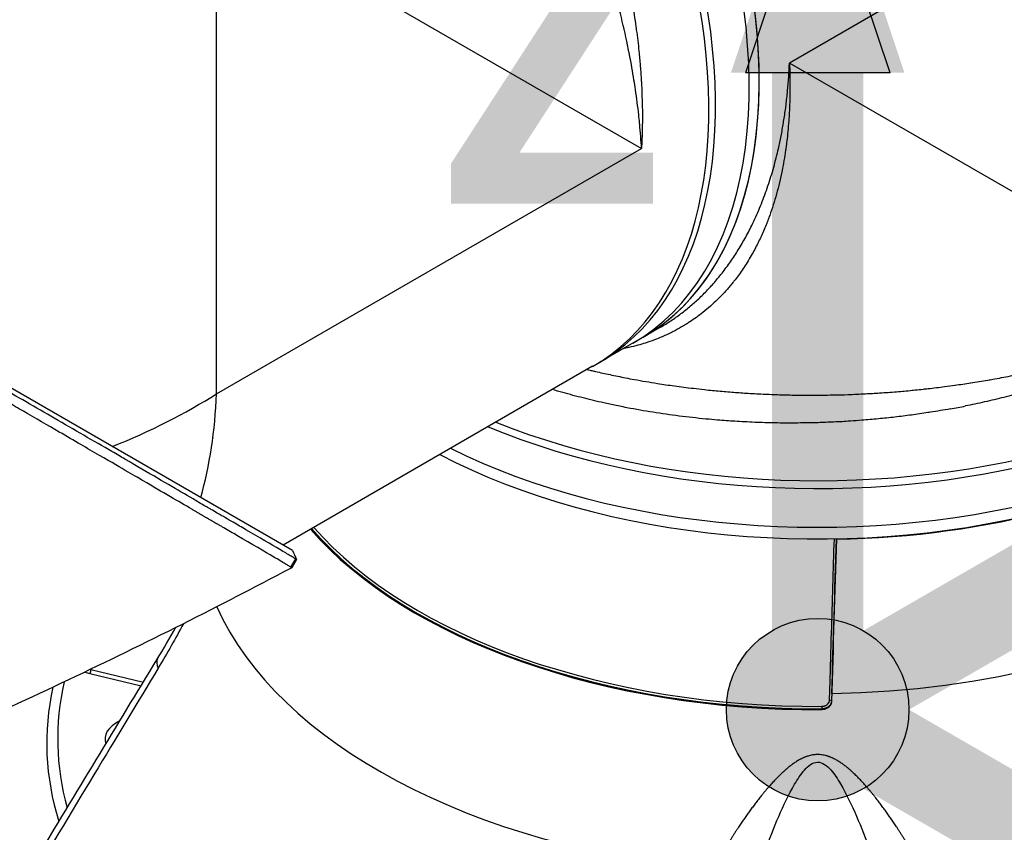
# Model space of a CAD drawing. Header units: millimetres. Extents: x 0 to 4378, y 0 to 2397.
# Tile 584 of 656: x 2654 to 2757, y 916 to 1002. Entities that reach past the tile are written whole.
import ezdxf

# ---------------------------------------------------------------- set-up
doc = ezdxf.new("R2010")
doc.units = ezdxf.units.MM
doc.header["$LTSCALE"] = 0.2
for name, color, linetype in [('01_Object Line', 4, 'Continuous'), ('07_Special Line2', 76, 'Continuous'), ('12_Before Rev.Num.', 5, 'Continuous')]:
    doc.layers.add(name, color=color, linetype=linetype)
doc.layers.add('14_Mark', color=7, linetype='Continuous', true_color=0xe03c31)
doc.styles.add('Rainbow-5.0 Style', font='malgunsl.ttf')

# ---------------------------------------------------------------- blocks, each defined once
blk = doc.blocks.new('Blk$A18R2-0W24D')
for p, q in [((41.72, 163.68), (-2.97, 137.88)), ((-63.22, 103.09), (-63.22, 154.69)), ((-63.22, 154.69), (-18.53, 128.89)), ((-55.24, 86.6), (-147.58, 139.91)), ((41.72, 112.07), (-2.97, 137.88)), ((-63.22, 103.09), (-18.53, 128.89)), ((-16.53, 110.09), (-22.97, 106.38)), ((-23.67, 105.97), (-56.23, 87.17)), ((-63.36, 100.75), (-63.37, 100.75)), ((-63.85, 96.88), (-63.85, 96.87)), ((1.97, 87.77), (1.97, 87.83)), ((-55.4, 84.83), (-54.9, 85.7)), ((-54.82, 85.65), (-55.32, 84.78)), ((-67.15, 78.06), (-67.15, 78.06)), ((-76.54, 73.66), (-71.15, 72.37)), ((-76.43, 74.06), (-70.92, 72.74)), ((1.45, 70.75), (1.45, 70.69)), ((0.46, 69.85), (0.45, 69.93))]:
    blk.add_line(p, q)
for centre, major_axis, ratio, start_param, end_param in [((-47.87, 160.12), (29.5, -51.1), 0.57735, 0, 2.500921), ((-48.93, 159.51), (29.5, -51.1), 0.57735, 0, 2.437853), ((-47.87, 160.12), (29.5, -51.1), 0.57735, 0, 2.34772), ((-52.47, 157.47), (29.5, -51.1), 0.57735, 6.2712, 8.537462), ((-53.17, 157.06), (29.5, -51.1), 0.57735, 0, 2.223798), ((0, 127.18), (59, 0), 0.57735, 4.084224, 6.29517), ((0, 128), (59, 0), 0.57735, 4.101409, 6.283185), ((0, 121.87), (59.09, 0), 0.57735, 4.745745, 6.338888), ((0, 123.1), (59, 0), 0.57735, 3.998893, 6.283185), ((0, 121.87), (59, 0), 0.57735, 3.973424, 6.283185), ((0, 105.96), (59.6, 0), 0.57735, 4.737197, 6.301703), ((-2.66, 133.73), (60.54, -0.81), 0.509193, 5.005396, 5.034014), ((-105.04, 127.24), (-59.09, -2.67), 0.605924, 2.09261, 2.329472), ((-105.04, 127.24), (-27.23, 52.51), 0.605924, 3.716858, 3.95372), ((-0.14, 137), (-59.01, -2.66), 0.625375, 1.783464, 1.811643), ((0, 90.06), (-65.26, 0), 0.57735, 6.05825, 6.058283), ((-60.09, 93.9), (3.56, -3.51), 0.799226, 4.067453, 4.067502), ((0, 104.32), (-59.71, 0), 0.57735, 0.46575, 1.578419), ((0, 104.32), (-59.57, 0), 0.57735, 0.464976, 1.578355), ((0, 104.47), (59.37, 0), 0.57735, 3.608876, 4.719948), ((0, 90.06), (65.26, 0), 0.57735, 4.881854, 6.11372), ((0, 90.06), (-65.26, 0), 0.57735, 0.251938, 1.401331), ((-65.15, 72.62), (-4.27, 2.59), 0.349606, 0.000512, 0.48618), ((-65.15, 72.62), (-4.27, 2.59), 0.349606, 0.000007, 0.000512), ((-57.5, 88.93), (23.25, 12.48), 0.40665, 3.53164, 3.570127), ((-76.54, 73.9), (0.07, 0.292), 0.31246, 3.794856, 5.339472), ((-57.84, 89), (22.67, 12.34), 0.394274, 3.565347, 3.571086), ((0, 66.76), (-79.93, 0), 0.57735, 6.152599, 6.440824), ((0, 66.32), (-81.08, 0), 0.57735, 6.157091, 6.460298), ((2.9, 49.31), (0.05, 40.04), 0.043599, 0.981709, 1.007713), ((1.25, 70.75), (0.2, -0.006), 0.547889, 0.052141, 1.608111), ((0.45, 70.09), (0.001, -0.2), 0.006172, 4.131802, 5.667692), ((-70.71, 66.76), (-4.25, 0), 0.57735, 5.396605, 6.496746), ((-70.71, 66.76), (4.25, 0), 0.57735, 2.007737, 2.00775), ((-70.71, 66.76), (-4.25, 0), 0.57735, 0.463741, 0.463762), ((-57.5, 44.58), (23.25, -12.48), 0.406651, 2.857927, 2.857935)]:
    blk.add_ellipse(centre, major_axis=major_axis, ratio=ratio, start_param=start_param, end_param=end_param)
for points, knots in [([(-22.71, 156.69), (-22.37, 155.7), (-22.06, 154.71), (-21.46, 152.72), (-21.18, 151.71), (-20.84, 150.41), (-20.77, 150.12), (-20.69, 149.82), (-20.69, 149.82), (-20.48, 148.95), (-20.28, 148.08), (-20.08, 147.14), (-20.06, 147.07), (-19.87, 146.16), (-19.71, 145.32), (-19.54, 144.38), (-19.52, 144.28), (-19.36, 143.36), (-19.23, 142.53), (-19.11, 141.6), (-19.09, 141.49), (-18.97, 140.63), (-18.88, 139.87), (-18.75, 138.62), (-18.71, 138.12), (-18.66, 137.59), (-18.66, 137.56), (-18.62, 137.02), (-18.58, 136.53), (-18.55, 136), (-18.55, 135.97), (-18.52, 135.44), (-18.5, 134.95), (-18.48, 134.43), (-18.48, 134.4), (-18.46, 133.87), (-18.45, 133.39), (-18.44, 132.88), (-18.44, 132.85), (-18.44, 132.31), (-18.44, 131.81), (-18.45, 130.81), (-18.46, 130.32), (-18.5, 129.52), (-18.51, 129.2), (-18.53, 128.89)], [0.8351395, 0.8351395, 0.8351395, 0.8351395, 0.8523505, 0.8523505, 0.8697862, 0.8697862, 0.8749687, 0.8749687, 0.875, 0.875, 0.8901274, 0.8901274, 0.8913764, 0.8913764, 0.9060486, 0.9060486, 0.9077999, 0.9077999, 0.9222356, 0.9222356, 0.9241712, 0.9241712, 0.9375, 0.9375, 0.9463799, 0.9463799, 0.9469936, 0.9469936, 0.9558708, 0.9558708, 0.9564711, 0.9564711, 0.9653612, 0.9653612, 0.9659243, 0.9659243, 0.9748425, 0.9748425, 0.975328, 0.975328, 0.984698, 0.984698, 0.9940128, 0.9940128, 1, 1, 1, 1]), ([(-18.53, 128.89), (-18.57, 129.73), (-18.64, 130.59), (-18.72, 131.45), (-18.73, 131.5), (-18.73, 131.55), (-18.74, 131.6), (-18.76, 131.88), (-18.79, 132.15), (-18.82, 132.43), (-18.92, 133.3), (-19.03, 134.18), (-19.16, 135.07), (-19.21, 135.41), (-19.26, 135.75), (-19.32, 136.09), (-19.46, 136.96), (-19.61, 137.84), (-19.79, 138.73), (-19.81, 138.84), (-19.83, 138.95), (-19.85, 139.06), (-19.9, 139.3), (-19.95, 139.54), (-20, 139.79), (-20.22, 140.87), (-20.48, 141.97), (-20.75, 143.08), (-20.78, 143.21), (-20.82, 143.35), (-20.85, 143.49), (-21.16, 144.7), (-21.5, 145.92), (-21.86, 147.14), (-22.02, 147.69), (-22.19, 148.24), (-22.36, 148.79), (-22.39, 148.87), (-22.41, 148.96), (-22.44, 149.04), (-22.51, 149.27), (-22.58, 149.49), (-22.66, 149.71), (-22.88, 150.41), (-23.12, 151.11), (-23.37, 151.82), (-23.46, 152.09), (-23.56, 152.37), (-23.66, 152.65), (-23.9, 153.32), (-24.15, 153.99), (-24.41, 154.66), (-24.45, 154.78), (-24.5, 154.9), (-24.54, 155.01)], [0, 0, 0, 0, 0.0167522, 0.0167522, 0.0167522, 0.0177459, 0.0177459, 0.0177459, 0.0231182, 0.0231182, 0.0231182, 0.0399075, 0.0399075, 0.0399075, 0.0462898, 0.0462898, 0.0462898, 0.0626631, 0.0626631, 0.0626631, 0.0646843, 0.0646843, 0.0646843, 0.0691629, 0.0691629, 0.0691629, 0.0891782, 0.0891782, 0.0891782, 0.0917048, 0.0917048, 0.0917048, 0.113648, 0.113648, 0.113648, 0.1234682, 0.1234682, 0.1234682, 0.125, 0.125, 0.125, 0.1289817, 0.1289817, 0.1289817, 0.1414482, 0.1414482, 0.1414482, 0.146394, 0.146394, 0.146394, 0.1582423, 0.1582423, 0.1582423, 0.1602899, 0.1602899, 0.1602899, 0.1602899]), ([(-54.9, 85.7), (-54.9, 85.7), (-54.93, 85.72), (-55.02, 85.78), (-55.06, 85.8), (-55.21, 85.89), (-55.33, 85.96), (-55.74, 86.21), (-56.11, 86.43), (-57.45, 87.21), (-58.66, 87.92), (-60.56, 89.03), (-61.01, 89.29), (-62.01, 89.87), (-62.57, 90.2), (-63.37, 90.66), (-63.59, 90.79), (-63.87, 90.95), (-63.92, 90.98), (-64.02, 91.04), (-64.06, 91.06), (-64.13, 91.11), (-64.16, 91.12), (-64.22, 91.16), (-64.26, 91.18), (-64.37, 91.24), (-64.46, 91.29), (-64.92, 91.56), (-65.29, 91.78), (-66.48, 92.48), (-67.34, 92.98), (-69.27, 94.11), (-70.35, 94.74), (-71.74, 95.55), (-71.98, 95.69), (-72.35, 95.91), (-72.47, 95.98), (-72.68, 96.1), (-72.77, 96.15), (-73.26, 96.44), (-73.72, 96.71), (-76.16, 98.12), (-78.18, 99.29), (-81.25, 101.07), (-82.23, 101.64), (-85.15, 103.33), (-87.13, 104.47), (-90.1, 106.19), (-91.06, 106.74), (-92.96, 107.84), (-93.91, 108.39), (-96.73, 110.01), (-98.62, 111.11), (-104.15, 114.29), (-107.87, 116.44), (-112.45, 119.08), (-113.23, 119.53), (-116.94, 121.66), (-119.91, 123.38), (-124.02, 125.74), (-125.14, 126.38), (-127.23, 127.59), (-128.21, 128.15), (-130.04, 129.2), (-130.89, 129.69), (-134.7, 131.89), (-137.6, 133.56), (-141.08, 135.57), (-141.77, 135.96), (-143.47, 136.94), (-144.47, 137.52), (-146.41, 138.64), (-147.36, 139.19), (-148.28, 139.72)], [0.000001, 0.000001, 0.000001, 0.000001, 0.0219532, 0.0219532, 0.0351184, 0.0351184, 0.0614547, 0.0614547, 0.1141108, 0.1141108, 0.2193661, 0.2193661, 0.2494452, 0.2494452, 0.2838226, 0.2838226, 0.2965481, 0.2965481, 0.2993275, 0.2993275, 0.3018631, 0.3018631, 0.3033739, 0.3033739, 0.3052155, 0.3052155, 0.3091295, 0.3091295, 0.3252412, 0.3252412, 0.3574735, 0.3574735, 0.3925774, 0.3925774, 0.3999028, 0.3999028, 0.4035745, 0.4035745, 0.4063648, 0.4063648, 0.4181873, 0.4181873, 0.4644663, 0.4644663, 0.485753, 0.485753, 0.5266159, 0.5266159, 0.5454334, 0.5454334, 0.5638445, 0.5638445, 0.5994036, 0.5994036, 0.6655638, 0.6655638, 0.6790011, 0.6790011, 0.7294087, 0.7294087, 0.7483147, 0.7483147, 0.7648625, 0.7648625, 0.7793406, 0.7793406, 0.8301111, 0.8301111, 0.8427768, 0.8427768, 0.8617727, 0.8617727, 0.8807622, 0.8807622, 0.8807622, 0.8807622]), ([(-2.97, 137.88), (-2.93, 137.03), (-2.92, 136.19), (-2.92, 135.22), (-2.92, 135.07), (-2.93, 134.15), (-2.95, 133.38), (-3, 132.43), (-3.01, 132.24), (-3.08, 131.32), (-3.14, 130.61), (-3.25, 129.66), (-3.28, 129.41), (-3.33, 129.01), (-3.36, 128.86), (-3.48, 127.98), (-3.61, 127.26), (-3.92, 125.72), (-4.11, 124.9), (-4.55, 123.33), (-4.78, 122.58), (-5.11, 121.68), (-5.17, 121.51), (-5.25, 121.3), (-5.27, 121.25), (-5.33, 121.09), (-5.38, 120.97), (-5.61, 120.41), (-5.8, 119.97), (-6.09, 119.34), (-6.19, 119.13), (-6.51, 118.49), (-6.74, 118.06), (-7.13, 117.39), (-7.28, 117.14), (-7.7, 116.46), (-7.98, 116.04), (-8.41, 115.44), (-8.55, 115.26), (-8.73, 115.03), (-8.77, 114.98), (-8.89, 114.83), (-8.97, 114.72), (-9.29, 114.33), (-9.53, 114.05), (-10.04, 113.5), (-10.3, 113.23), (-10.61, 112.92), (-10.67, 112.87), (-10.97, 112.58), (-11.22, 112.35), (-11.74, 111.91), (-12, 111.69), (-12.48, 111.32), (-12.7, 111.16), (-13.14, 110.84), (-13.38, 110.69), (-13.67, 110.5), (-13.72, 110.47), (-13.88, 110.37), (-13.99, 110.3), (-14.38, 110.07), (-14.67, 109.9), (-15.12, 109.66), (-15.28, 109.58), (-15.74, 109.35), (-16.06, 109.21), (-16.63, 108.96), (-16.9, 108.86), (-17.48, 108.63), (-17.8, 108.52), (-18.38, 108.34), (-18.64, 108.26), (-19.22, 108.1), (-19.54, 108.02), (-19.92, 107.94), (-19.97, 107.93), (-20.13, 107.89), (-20.23, 107.87), (-20.38, 107.84), (-20.42, 107.83), (-20.46, 107.82)], [0, 0, 0, 0, 0.0168711, 0.0168711, 0.0199064, 0.0199064, 0.0358741, 0.0358741, 0.0399243, 0.0399243, 0.0553785, 0.0553785, 0.0608736, 0.0608736, 0.0642082, 0.0642082, 0.0806442, 0.0806442, 0.1001795, 0.1001795, 0.1193101, 0.1193101, 0.1237216, 0.1237216, 0.125, 0.125, 0.1280941, 0.1280941, 0.1401608, 0.1401608, 0.1459378, 0.1459378, 0.1585461, 0.1585461, 0.1661572, 0.1661572, 0.1796246, 0.1796246, 0.1858558, 0.1858558, 0.1875, 0.1875, 0.191055, 0.191055, 0.2012926, 0.2012926, 0.2116266, 0.2116266, 0.2136665, 0.2136665, 0.2231835, 0.2231835, 0.2328546, 0.2328546, 0.2403487, 0.2403487, 0.2483067, 0.2483067, 0.25, 0.25, 0.2536375, 0.2536375, 0.2629571, 0.2629571, 0.2679133, 0.2679133, 0.2774413, 0.2774413, 0.285379, 0.285379, 0.2946448, 0.2946448, 0.3020569, 0.3020569, 0.3110307, 0.3110307, 0.3125, 0.3125, 0.3154072, 0.3154072, 0.3165195, 0.3165195, 0.3165195, 0.3165195]), ([(-16.53, 110.09), (-16.16, 110.31), (-15.8, 110.53), (-15.08, 111), (-14.73, 111.25), (-14.04, 111.77), (-13.7, 112.04), (-13.04, 112.6), (-12.71, 112.89), (-12.08, 113.49), (-11.77, 113.81), (-11.35, 114.26), (-11.23, 114.39), (-11.11, 114.52), (-11.1, 114.52), (-10.79, 114.88), (-10.48, 115.24), (-9.87, 116.01), (-9.57, 116.41), (-9, 117.22), (-8.72, 117.63), (-8.18, 118.49), (-7.92, 118.94), (-7.41, 119.85), (-7.16, 120.32), (-6.93, 120.8), (-6.93, 120.8), (-6.93, 120.8), (-6.64, 121.39), (-6.37, 122), (-5.85, 123.23), (-5.62, 123.85), (-5.17, 125.11), (-4.96, 125.76), (-4.58, 127.07), (-4.4, 127.74), (-4.22, 128.51), (-4.2, 128.6), (-4.07, 129.13), (-3.97, 129.58), (-3.87, 130.09), (-3.86, 130.14), (-3.76, 130.64), (-3.68, 131.11), (-3.59, 131.63), (-3.59, 131.67), (-3.5, 132.19), (-3.43, 132.67), (-3.36, 133.2), (-3.36, 133.24), (-3.29, 133.77), (-3.24, 134.26), (-3.18, 134.79), (-3.18, 134.83), (-3.13, 135.36), (-3.09, 135.87), (-3.05, 136.4), (-3.05, 136.43), (-3.01, 136.93), (-2.99, 137.4), (-2.97, 137.88)], [0.750022, 0.750022, 0.750022, 0.750022, 0.7616004, 0.7616004, 0.7732108, 0.7732108, 0.7848046, 0.7848046, 0.796371, 0.796371, 0.8078764, 0.8078764, 0.8124833, 0.8124833, 0.8125, 0.8125, 0.8247534, 0.8247534, 0.8373116, 0.8373116, 0.8495747, 0.8495747, 0.8622804, 0.8622804, 0.8749861, 0.8749861, 0.875, 0.875, 0.875, 0.890625, 0.890625, 0.9056831, 0.9056831, 0.9207258, 0.9207258, 0.9356741, 0.9356741, 0.9375, 0.9375, 0.9472495, 0.9472495, 0.948246, 0.948246, 0.9580095, 0.9580095, 0.9589703, 0.9589703, 0.9687681, 0.9687681, 0.9696347, 0.9696347, 0.979486, 0.979486, 0.9802538, 0.9802538, 0.9901768, 0.9901768, 0.9907884, 0.9907884, 1, 1, 1, 1]), ([(-55.4, 84.83), (-55.4, 84.83), (-55.41, 84.84), (-55.42, 84.85), (-55.43, 84.85), (-55.45, 84.87), (-55.47, 84.88), (-55.53, 84.91), (-55.57, 84.94), (-55.73, 85.03), (-55.86, 85.11), (-56.31, 85.38), (-56.71, 85.62), (-58.15, 86.47), (-59.47, 87.23), (-61.29, 88.3), (-61.51, 88.43), (-61.98, 88.7), (-62.22, 88.84), (-62.56, 89.03), (-62.65, 89.09), (-62.86, 89.21), (-62.98, 89.28), (-63.17, 89.39), (-63.25, 89.44), (-63.38, 89.51), (-63.42, 89.53), (-63.57, 89.62), (-63.67, 89.68), (-63.87, 89.8), (-63.97, 89.85), (-64.14, 89.95), (-64.21, 89.99), (-64.32, 90.06), (-64.37, 90.09), (-64.46, 90.14), (-64.5, 90.16), (-64.58, 90.21), (-64.62, 90.23), (-64.7, 90.28), (-64.73, 90.29), (-64.78, 90.32), (-64.8, 90.33), (-64.85, 90.36), (-64.89, 90.39), (-64.96, 90.43), (-64.99, 90.45), (-65.05, 90.48), (-65.07, 90.5), (-65.15, 90.54), (-65.21, 90.57), (-65.35, 90.66), (-65.44, 90.71), (-65.63, 90.82), (-65.72, 90.88), (-66.52, 91.34), (-67.27, 91.78), (-68.97, 92.77), (-69.93, 93.33), (-71.6, 94.31), (-72.98, 95.12), (-76.17, 96.97), (-76.82, 97.35), (-78.24, 98.17), (-78.99, 98.61), (-80.99, 99.76), (-82.25, 100.49), (-84.09, 101.56), (-84.66, 101.89), (-85.76, 102.52), (-86.3, 102.84), (-87.1, 103.3), (-87.35, 103.45), (-87.86, 103.73), (-88.1, 103.88), (-88.55, 104.14), (-88.75, 104.25), (-89.17, 104.49), (-89.39, 104.62), (-89.83, 104.88), (-90.05, 105.01), (-91.18, 105.65), (-92.09, 106.18), (-93.43, 106.95), (-93.84, 107.19), (-94.63, 107.65), (-95.02, 107.87), (-96.87, 108.94), (-98.36, 109.8), (-100.44, 111), (-101.01, 111.33), (-102.59, 112.24), (-103.6, 112.82), (-106.16, 114.3), (-107.71, 115.2), (-110.08, 116.56), (-110.87, 117.01), (-112.06, 117.7), (-112.46, 117.93), (-113.06, 118.28), (-113.26, 118.39), (-113.66, 118.62), (-113.86, 118.74), (-114.06, 118.85)], [-14.928322, -14.928322, -14.928322, -14.928322, -14.896707, -14.896707, -14.848734, -14.848734, -14.752823, -14.752823, -14.560969, -14.560969, -14.17703, -14.17703, -13.409415, -13.409415, -11.876213, -11.876213, -11.668207, -11.668207, -11.453159, -11.453159, -11.372747, -11.372747, -11.272599, -11.272599, -11.20517, -11.20517, -11.166918, -11.166918, -11.081084, -11.081084, -10.998605, -10.998605, -10.942314, -10.942314, -10.903595, -10.903595, -10.870438, -10.870438, -10.833405, -10.833405, -10.814393, -10.814393, -10.794488, -10.794488, -10.685639, -10.685639, -10.597814, -10.597814, -10.533743, -10.533743, -10.390999, -10.390999, -10.164419, -10.164419, -9.928854, -9.928854, -8.224974, -8.224974, -6.336606, -6.336606, -5.119938, -5.119938, -4.810515, -4.810515, -4.46235, -4.46235, -3.905475, -3.905475, -3.661916, -3.661916, -3.435477, -3.435477, -3.330451, -3.330451, -3.226718, -3.226718, -3.145057, -3.145057, -3.053528, -3.053528, -2.963582, -2.963582, -2.596267, -2.596267, -2.434716, -2.434716, -2.28372, -2.28372, -1.713212, -1.713212, -1.499126, -1.499126, -1.124709, -1.124709, -0.562576, -0.562576, -0.28151, -0.28151, -0.140929, -0.140929, -0.070634, -0.070634, -0.000001, -0.000001, -0.000001, -0.000001]), ([(41.72, 112.07), (41.2, 111.73), (40.67, 111.4), (39.56, 110.72), (38.98, 110.38), (37.82, 109.73), (37.24, 109.42), (36.06, 108.8), (35.47, 108.49), (34.25, 107.9), (33.63, 107.61), (32.93, 107.29), (32.87, 107.26), (32.33, 107.03), (31.86, 106.82), (31.22, 106.55), (31.05, 106.48), (30.4, 106.21), (29.92, 106.01), (29.24, 105.75), (29.06, 105.68), (28.38, 105.42), (27.89, 105.24), (27.2, 104.99), (27, 104.92), (26.31, 104.68), (25.8, 104.51), (25.1, 104.28), (24.91, 104.22), (24.2, 103.99), (23.69, 103.83), (22.98, 103.62), (22.79, 103.57), (22.6, 103.51), (22.59, 103.51), (21.93, 103.32), (21.26, 103.14), (19.92, 102.78), (19.25, 102.62), (17.89, 102.29), (17.21, 102.14), (16.2, 101.93), (15.88, 101.86), (15.55, 101.8)], [0, 0, 0, 0, 0.0120089, 0.0120089, 0.0246859, 0.0246859, 0.0368723, 0.0368723, 0.0491074, 0.0491074, 0.0614151, 0.0614151, 0.0627169, 0.0627169, 0.0718114, 0.0718114, 0.075039, 0.075039, 0.0840672, 0.0840672, 0.087536, 0.087536, 0.0965486, 0.0965486, 0.1000411, 0.1000411, 0.1090893, 0.1090893, 0.1125205, 0.1125205, 0.1216547, 0.1216547, 0.125, 0.125, 0.12503, 0.12503, 0.1366459, 0.1366459, 0.148287, 0.148287, 0.1599429, 0.1599429, 0.1654051, 0.1654051, 0.1654051, 0.1654051]), ([(16.09, 104.23), (16.69, 104.32), (17.29, 104.42), (18.06, 104.55), (18.23, 104.58), (19.03, 104.72), (19.64, 104.84), (20.72, 105.05), (21.17, 105.14), (21.65, 105.25), (21.68, 105.25), (21.89, 105.3), (22.08, 105.34), (22.39, 105.41), (22.52, 105.44), (23.19, 105.58), (23.72, 105.71), (24.39, 105.87), (24.53, 105.9), (25.2, 106.06), (25.72, 106.2), (26.42, 106.38), (26.59, 106.43), (27.29, 106.61), (27.81, 106.76), (28.49, 106.95), (28.65, 107), (29.33, 107.2), (29.83, 107.36), (30.51, 107.57), (30.69, 107.62), (31.33, 107.83), (31.8, 107.98), (32.44, 108.2), (32.62, 108.26), (33.4, 108.53), (33.98, 108.74), (34.62, 108.98), (34.69, 109.01), (35.36, 109.26), (35.94, 109.49), (36.57, 109.74), (36.62, 109.76), (37.28, 110.03), (37.9, 110.29), (39.11, 110.83), (39.71, 111.1), (40.77, 111.6), (41.25, 111.84), (41.72, 112.07)], [0.8399089, 0.8399089, 0.8399089, 0.8399089, 0.84997, 0.84997, 0.8529241, 0.8529241, 0.8634556, 0.8634556, 0.8713034, 0.8713034, 0.871785, 0.871785, 0.875, 0.875, 0.877259, 0.877259, 0.8865817, 0.8865817, 0.8889916, 0.8889916, 0.8983475, 0.8983475, 0.901406, 0.901406, 0.9107518, 0.9107518, 0.9137576, 0.9137576, 0.9230883, 0.9230883, 0.9263339, 0.9263339, 0.9351413, 0.9351413, 0.9386494, 0.9386494, 0.9500228, 0.9500228, 0.9513863, 0.9513863, 0.9631672, 0.9631672, 0.9641071, 0.9641071, 0.9768236, 0.9768236, 0.9895425, 0.9895425, 1, 1, 1, 1]), ([(-24.25, 105.64), (-24.23, 105.63), (-24.22, 105.63), (-24.05, 105.59), (-23.89, 105.55), (-23.62, 105.49), (-23.5, 105.46), (-22.87, 105.31), (-22.36, 105.2), (-21.3, 104.98), (-20.75, 104.87), (-19.9, 104.7), (-19.59, 104.64), (-18.48, 104.44), (-17.67, 104.3), (-16.26, 104.08), (-15.66, 103.99), (-14.41, 103.82), (-13.74, 103.73), (-12.68, 103.61), (-12.29, 103.56), (-11.35, 103.46), (-10.8, 103.41), (-9.71, 103.31), (-9.18, 103.27), (-8.13, 103.19), (-7.62, 103.15), (-6.8, 103.11), (-6.5, 103.09), (-5.6, 103.04), (-5.02, 103.02), (-3.86, 102.98), (-3.29, 102.96), (-2.3, 102.94), (-1.87, 102.94), (-1.18, 102.93), (-0.91, 102.93), (-0.45, 102.93), (-0.27, 102.93), (0.51, 102.94), (1.11, 102.95), (2.2, 102.97), (2.69, 102.98), (3.79, 103.02), (4.4, 103.05), (5.51, 103.11), (6.01, 103.14), (7.11, 103.21), (7.7, 103.25), (8.83, 103.34), (9.38, 103.39), (10.03, 103.46), (10.14, 103.47), (10.54, 103.51), (10.82, 103.54), (11.28, 103.59), (11.44, 103.61), (12.19, 103.69), (12.77, 103.76), (13.71, 103.88), (14.07, 103.93), (14.44, 103.98)], [0.622086, 0.622086, 0.622086, 0.622086, 0.622357, 0.622357, 0.625, 0.625, 0.6270506, 0.6270506, 0.6357771, 0.6357771, 0.6449367, 0.6449367, 0.6500388, 0.6500388, 0.6634534, 0.6634534, 0.6731077, 0.6731077, 0.6838293, 0.6838293, 0.6901228, 0.6901228, 0.6988953, 0.6988953, 0.7074051, 0.7074051, 0.7156068, 0.7156068, 0.7204553, 0.7204553, 0.7298402, 0.7298402, 0.738926, 0.738926, 0.7456432, 0.7456432, 0.75, 0.75, 0.7528673, 0.7528673, 0.7624117, 0.7624117, 0.7702153, 0.7702153, 0.7799043, 0.7799043, 0.7878707, 0.7878707, 0.7973388, 0.7973388, 0.8060712, 0.8060712, 0.8078651, 0.8078651, 0.8125, 0.8125, 0.8152429, 0.8152429, 0.8247341, 0.8247341, 0.8307182, 0.8307182, 0.8307182, 0.8307182]), ([(13.94, 101.49), (13.25, 101.36), (12.55, 101.25), (11.76, 101.12), (11.67, 101.11), (11.01, 101.01), (10.43, 100.92), (9.28, 100.77), (8.7, 100.69), (7.54, 100.56), (6.96, 100.5), (5.8, 100.39), (5.21, 100.33), (4.23, 100.26), (3.83, 100.23), (2.85, 100.16), (2.26, 100.13), (1.14, 100.08), (0.59, 100.06), (0.05, 100.04), (-0.66, 100.02), (-1.38, 100.01), (-2.8, 100), (-3.51, 100), (-4.94, 100.02), (-5.65, 100.04), (-7.06, 100.09), (-7.77, 100.13), (-9.08, 100.21), (-9.69, 100.25), (-10.68, 100.33), (-11.05, 100.36), (-12.36, 100.48), (-13.3, 100.58), (-15.14, 100.81), (-16.06, 100.94), (-17.89, 101.22), (-18.8, 101.38), (-20.2, 101.64), (-20.69, 101.74), (-21.63, 101.93), (-22.07, 102.03), (-23.23, 102.28), (-23.95, 102.46), (-25.38, 102.82), (-26.1, 103.01), (-27.17, 103.31), (-27.54, 103.42), (-27.9, 103.53)], [0.174424, 0.174424, 0.174424, 0.174424, 0.1860309, 0.1860309, 0.1875366, 0.1875366, 0.1969881, 0.1969881, 0.2064292, 0.2064292, 0.2158672, 0.2158672, 0.2253071, 0.2253071, 0.2317619, 0.2317619, 0.2412468, 0.2412468, 0.25, 0.2500365, 0.2500365, 0.2616441, 0.2616441, 0.2732519, 0.2732519, 0.2848411, 0.2848411, 0.2963752, 0.2963752, 0.3063931, 0.3063931, 0.3125314, 0.3125314, 0.3278904, 0.3278904, 0.3432855, 0.3432855, 0.3587358, 0.3587358, 0.3673766, 0.3673766, 0.3750224, 0.3750224, 0.3878226, 0.3878226, 0.4006117, 0.4006117, 0.4073155, 0.4073155, 0.4073155, 0.4073155]), ([(1.24, 70.86), (1.25, 70.97), (1.26, 71.53), (1.28, 72.09), (1.35, 74.32), (1.4, 76.1), (1.55, 81.2), (1.65, 84.51), (1.75, 87.82)], [0, 0, 0, 0, 0.0166316, 0.0831582, 0.0831582, 0.3492643, 0.3492643, 0.8434813, 0.8434813, 0.8434813, 0.8434813]), ([(-54.82, 85.65), (-54.82, 85.65), (-54.82, 85.65), (-54.83, 85.66), (-54.84, 85.66), (-54.87, 85.68), (-54.89, 85.7), (-54.9, 85.7)], [5.1883293, 5.1883293, 5.1883293, 5.1883293, 5.3052616, 5.3052616, 5.4329482, 5.4329482, 5.6435517, 5.6435517, 5.6435517, 5.6435517]), ([(-55.32, 84.78), (-57.91, 83.4), (-60.52, 82.04), (-71.01, 76.67), (-79.01, 72.81), (-95.32, 65.37), (-103.56, 61.82), (-111.97, 58.36)], [0, 0, 0, 0, 0.998027, 0.998027, 3.992783, 3.992783, 6.993506, 6.993506, 6.993506, 6.993506]), ([(-55.32, 84.78), (-55.32, 84.78), (-55.33, 84.79), (-55.34, 84.8), (-55.35, 84.8), (-55.36, 84.81), (-55.37, 84.82), (-55.38, 84.82), (-55.39, 84.83), (-55.4, 84.83)], [-0.1104736, -0.1104736, -0.1104736, -0.1104736, -0.0580944, -0.0580944, -0.0263658, -0.0263658, -0.0105021, -0.0105021, -0.000001, -0.000001, -0.000001, -0.000001]), ([(0.45, 70.2), (0.49, 70.2), (0.53, 70.2), (0.57, 70.21), (0.61, 70.21), (0.65, 70.22), (0.69, 70.23), (0.73, 70.24), (0.77, 70.26), (0.8, 70.27), (0.84, 70.29), (0.88, 70.31), (0.91, 70.33), (0.95, 70.35), (0.98, 70.38), (1.02, 70.41), (1.08, 70.46), (1.13, 70.52), (1.17, 70.59), (1.18, 70.62), (1.2, 70.65), (1.21, 70.68), (1.22, 70.72), (1.23, 70.75), (1.24, 70.78), (1.24, 70.81), (1.24, 70.83), (1.24, 70.86)], [0, 0, 0, 0, 0.095885, 0.095885, 0.095885, 0.194592, 0.194592, 0.194592, 0.298503, 0.298503, 0.298503, 0.405482, 0.405482, 0.405482, 0.51431, 0.51431, 0.51431, 0.726973, 0.726973, 0.726973, 0.828327, 0.828327, 0.828327, 0.925597, 0.925597, 0.925597, 1, 1, 1, 1]), ([(1.45, 70.75), (1.45, 70.7), (1.44, 70.66), (1.43, 70.61), (1.42, 70.57), (1.41, 70.53), (1.39, 70.49), (1.37, 70.45), (1.35, 70.41), (1.33, 70.38), (1.31, 70.34), (1.28, 70.31), (1.26, 70.28), (1.23, 70.25), (1.2, 70.22), (1.17, 70.19), (1.14, 70.16), (1.11, 70.14), (1.08, 70.12), (1.04, 70.1), (1.01, 70.08), (0.98, 70.06), (0.94, 70.04), (0.91, 70.02), (0.87, 70.01), (0.84, 70), (0.8, 69.98), (0.77, 69.97), (0.73, 69.96), (0.7, 69.95), (0.66, 69.95), (0.62, 69.94), (0.59, 69.94), (0.55, 69.93), (0.52, 69.93), (0.48, 69.93), (0.45, 69.93)], [0, 0, 0, 0, 0.091828, 0.091828, 0.091828, 0.182736, 0.182736, 0.182736, 0.271427, 0.271427, 0.271427, 0.357639, 0.357639, 0.357639, 0.440734, 0.440734, 0.440734, 0.522371, 0.522371, 0.522371, 0.602929, 0.602929, 0.602929, 0.682759, 0.682759, 0.682759, 0.762159, 0.762159, 0.762159, 0.84163, 0.84163, 0.84163, 0.921861, 0.921861, 0.921861, 1, 1, 1, 1]), ([(1.45, 70.69), (1.45, 70.58), (1.42, 70.47), (1.37, 70.37), (1.32, 70.27), (1.24, 70.17), (1.15, 70.09), (1.06, 70.02), (0.96, 69.96), (0.85, 69.92), (0.76, 69.89), (0.67, 69.86), (0.58, 69.85), (0.54, 69.85), (0.5, 69.85), (0.46, 69.85)], [0.0396474, 0.0396474, 0.0396474, 0.0396474, 0.078173, 0.078173, 0.078173, 0.1178623, 0.1178623, 0.1178623, 0.153719, 0.153719, 0.153719, 0.1825702, 0.1825702, 0.1825702, 0.1946469, 0.1946469, 0.1946469, 0.1946469]), ([(-6.81, 51.3), (-6, 53.83), (-5.11, 56.27), (-3.59, 59.78), (-3.06, 60.92), (-2.12, 62.53), (-1.79, 63.05), (-1.01, 63.94), (-0.53, 64.32), (0.51, 64.33), (0.98, 63.96), (1.76, 63.09), (2.09, 62.57), (3.04, 60.96), (3.57, 59.81), (5.1, 56.3), (6, 53.84), (6.81, 51.3)], [0, 0, 0, 0, 0.25, 0.25, 0.375, 0.375, 0.4375, 0.4375, 0.5, 0.5, 0.5625, 0.5625, 0.625, 0.625, 0.75, 0.75, 1, 1, 1, 1])]:
    blk.add_open_spline(points, degree=3, knots=knots)
for points in [[(1.96, 87.83), (1.79, 82.13), (1.62, 76.44), (1.45, 70.75)], [(1.48, 71.56), (1.64, 76.96), (1.81, 82.37), (1.97, 87.77)], [(-55.24, 86.6), (-55.1, 86.28), (-54.96, 85.96), (-54.82, 85.65)], [(-66.71, 78.88), (-67.52, 77.36), (-68.4, 75.8), (-69.35, 74.22)], [(-69.42, 75.22), (-68.78, 76.27), (-68.15, 77.36), (-67.53, 78.47)], [(-82.29, 53.97), (-78.01, 61.04), (-73.73, 68.12), (-69.44, 75.19)], [(-69.35, 74.22), (-73.63, 67.13), (-78.39, 59.23), (-83.64, 50.52)], [(-76.35, 74.15), (-76.38, 74.12), (-76.4, 74.09), (-76.43, 74.06)]]:
    blk.add_open_spline(points, degree=3)
blk.add_rational_spline([(11.01, 52.92), (9.72, 55.37), (8.27, 57.7), (5.8, 60.98), (4.93, 62.05), (3.4, 63.53), (2.86, 64), (1.6, 64.79), (0.82, 65.13), (-0.87, 65.12), (-1.63, 64.78), (-2.9, 63.96), (-3.45, 63.48), (-4.97, 62), (-5.83, 60.95), (-8.29, 57.68), (-9.72, 55.37), (-11.01, 52.92)], [0.999999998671, 0.999999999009, 0.999999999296, 0.999999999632, 0.999999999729, 0.999999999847, 0.999999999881, 0.999999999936, 0.999999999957, 0.999999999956, 0.999999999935, 0.999999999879, 0.999999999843, 0.999999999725, 0.999999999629, 0.999999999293, 0.999999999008, 0.999999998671], degree=3, knots=[0, 0, 0, 0, 0.25, 0.25, 0.375, 0.375, 0.4375, 0.4375, 0.5, 0.5, 0.5625, 0.5625, 0.625, 0.625, 0.75, 0.75, 1, 1, 1, 1])
blk = doc.blocks.new('Blk$A46N0-6W24B')
h = blk.add_hatch(color=256)
h.dxf.hatch_style = 1
h.paths.add_polyline_path([(4.063, -0.189, 1), (-5.937, -0.189, 1)])
at = {"layer": '12_Before Rev.Num.'}
blk.add_hatch(color=256, dxfattribs=at).paths.add_polyline_path([(-0.937, 48.967), (-5.689, 34.711), (3.815, 34.711)])
blk.add_circle((-0.937, -0.189), 5)
at = {"layer": '07_Special Line2', "const_width": 5}
blk.add_lwpolyline([(29.287, 17.261), (-0.937, -0.189)], dxfattribs=at)
at = {"layer": '12_Before Rev.Num.'}
for p, q in [((-0.937, 46.591), (-4.897, 34.711)), ((3.023, 34.711), (-0.937, 46.591)), ((3.023, 34.711), (-4.897, 34.711))]:
    blk.add_line(p, q, dxfattribs=at)
at = {"layer": '12_Before Rev.Num.', "const_width": 5}
blk.add_lwpolyline([(-0.937, 34.711), (-0.937, -0.189)], dxfattribs=at)
at = {"layer": '14_Mark', "const_width": 5}
blk.add_lwpolyline([(29.287, -17.639), (-0.937, -0.189)], dxfattribs=at)
at = {"layer": '12_Before Rev.Num.', "insert": (-21.524, 35.536), "char_height": 16, "attachment_point": 4, "style": 'Rainbow-5.0 Style'}
blk.add_mtext('{\\fMalgun Gothic Semilight|b1|i0|c129|p50;Z}', dxfattribs=at)

msp = doc.modelspace()

# ---------------------------------------------------------------- block references
at = {"xscale": 1.92, "yscale": 1.92, "zscale": 1.92}
msp.add_blockref('Blk$A46N0-6W24B', (2739.606, 929.355), dxfattribs=at)
at = {"layer": '01_Object Line'}
msp.add_blockref('Blk$A18R2-0W24D', (2737.807, 859.146), dxfattribs=at)

doc.saveas('drawing.dxf')
